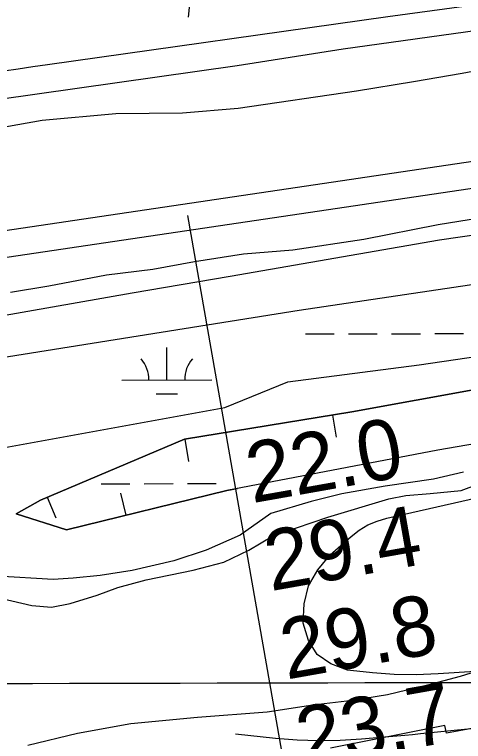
# Model space of a CAD drawing. Extents: x 3355677 to 3393573, y 612928 to 638357.
# Drawn here: x 3360761 to 3361261, y 624311 to 625120 of the extents above; entities that cross this region are included whole.
import ezdxf

# ---------------------------------------------------------------- set-up
doc = ezdxf.new("R2010")
doc.units = 0
for name, color, linetype in [('V-BORW-LINE', 7, 'Continuous'), ('V-GRID-MAJR', 7, 'Continuous'), ('V-LEVE-TOET', 7, 'Continuous'), ('V-RIVR-RANG', 7, 'Continuous'), ('V-ROAD-CNTR', 7, 'Continuous'), ('V-RRAP-RVMT', 7, 'Continuous'), ('V-SITE-VEGE', 7, 'Continuous'), ('V-SURV-LINE', 7, 'Continuous'), ('V-TOPO-MAJR', 7, 'Continuous'), ('V-TOPO-MINR', 7, 'Continuous'), ('V-TOPO-SHOR', 7, 'Continuous'), ('V-WETL-SWMP', 7, 'Continuous')]:
    doc.layers.add(name, color=color, linetype=linetype)

msp = doc.modelspace()

# ---------------------------------------------------------------- linework, layer by layer
at = {"layer": 'V-BORW-LINE'}
for p, q in [((3361115.46, 624674.1), (3361119.48, 624649.42)), ((3360951.03, 624647.27), (3360955.06, 624622.6)), ((3360885.63, 624562.82), (3360879.67, 624587.09)), ((3360797.48, 624582.67), (3360807.19, 624559.63))]:
    msp.add_line(p, q, dxfattribs=at)
for points in [[(3362011.91, 624832.9), (3361954.36, 624777.65), (3361862.31, 624737.28), (3361602.85, 624718.61), (3361381.44, 624660.66), (3361232.6, 624634.94), (3360997.73, 624590.32), (3360818.94, 624546.45), (3360762.94, 624564.29), (3360790.01, 624579.52), (3360950.59, 624647.2), (3361136.82, 624677.58), (3361352.14, 624716.79), (3361470.94, 624750.07), (3361713.51, 624822.88), (3361918.27, 624821.03), (3362011.91, 624832.9)], [(3361674.74, 624811.24), (3361470.94, 624750.07), (3361352.14, 624716.79), (3361136.82, 624677.58), (3360950.59, 624647.2), (3360790.01, 624579.52), (3360762.94, 624564.29), (3360818.94, 624546.45), (3360997.73, 624590.32), (3361009.57, 624592.57)]]:
    msp.add_lwpolyline(points, dxfattribs=at)
at = {"layer": 'V-GRID-MAJR'}
msp.add_spline([(3359794.34, 624373.31), (3365058.4, 624385.18), (3370322.45, 624397.81), (3375586.5, 624411.21), (3380850.56, 624425.37), (3386114.61, 624440.3), (3391378.65, 624456), (3391378.66, 624456)], degree=3, dxfattribs=at)
at = {"layer": 'V-LEVE-TOET'}
for points in [[(3361765.57, 625131.16), (3361614.93, 625106.32), (3361554.94, 625099.17), (3361498.45, 625090.64), (3361449.62, 625084.92), (3361392.42, 625077.08), (3361321.29, 625065.72), (3361259.91, 625054.38), (3361205.52, 625045.16), (3361142.05, 625034.51), (3361010.23, 625015.3), (3360948.14, 625010.24), (3360874.18, 625009.33), (3360791.87, 625002.13), (3360689.35, 624983.7)], [(3360756.81, 624811.02), (3360799.35, 624818.12), (3360863.51, 624830.16), (3360915.12, 624836.58), (3360961.85, 624845.09), (3361016.25, 624853.62), (3361071.36, 624857.96), (3361150.17, 624870.04), (3361233.16, 624886.32), (3361300.11, 624896.98), (3361597.25, 624936.89), (3361680.25, 624948.29)]]:
    msp.add_lwpolyline(points, dxfattribs=at)
at = {"layer": 'V-RIVR-RANG'}
msp.add_line((3360953.77, 624896.24), (3361186.66, 623570.54), dxfattribs=at)
at = {"layer": 'V-ROAD-CNTR'}
msp.add_lwpolyline([(3363136.46, 625378.65), (3362716.8, 625329.06), (3362333.39, 625277.42), (3361791.49, 625201.02), (3361177.05, 625117.33), (3360797.83, 625064.05)], dxfattribs=at)
msp.add_arc((3361411.96, 620740.29), 4367.15, 98.08392, 104.97426, dxfattribs=at)
at = {"layer": 'V-RRAP-RVMT'}
for p, q in [((3361369.59, 624343.33), (3361242.4, 624320.19)), ((3361240.65, 624328.72), (3361113.33, 624303.3)), ((3361242.4, 624320.19), (3361240.65, 624328.72))]:
    msp.add_line(p, q, dxfattribs=at)
at = {"layer": 'V-SITE-VEGE'}
for p, q in [((3361258.58, 624590.28), (3361290.72, 624602.26)), ((3361178.18, 624580.96), (3361197.05, 624584.51)), ((3361197.05, 624584.51), (3361224.32, 624586.68)), ((3361224.32, 624586.68), (3361258.58, 624590.28)), ((3361110.39, 624560.48), (3361178.18, 624580.96)), ((3361075.46, 624548.5), (3361110.39, 624560.48)), ((3361049.6, 624540.03), (3361075.46, 624548.5)), ((3361022.37, 624523.87), (3361049.6, 624540.03)), ((3360994.43, 624510.5), (3361022.37, 624523.87)), ((3360960.19, 624501.32), (3360994.43, 624510.5)), ((3360907.77, 624490.68), (3360960.19, 624501.32)), ((3360876.32, 624482.19), (3360907.77, 624490.68)), ((3360853.26, 624473.74), (3360876.32, 624482.19)), ((3360746.96, 624469.94), (3360780.56, 624462.34)), ((3360823.21, 624464.56), (3360853.26, 624473.74)), ((3360780.56, 624462.34), (3360802.24, 624460.31)), ((3360802.24, 624460.31), (3360823.21, 624464.56)), ((3361257.77, 624383.26), (3361221.42, 624373.36)), ((3361269.64, 624386.79), (3361257.77, 624383.26)), ((3361221.42, 624373.36), (3361176.69, 624362.74)), ((3361137.54, 624356.34), (3361093.5, 624351.32)), ((3361176.69, 624362.74), (3361137.54, 624356.34)), ((3361093.5, 624351.32), (3361042.46, 624343.48)), ((3361042.46, 624343.48), (3360964.85, 624337.67)), ((3360964.85, 624337.67), (3360890.73, 624330.47)), ((3360890.73, 624330.47), (3360831.31, 624319.81)), ((3360831.31, 624319.81), (3360776.1, 624306.36))]:
    msp.add_line(p, q, dxfattribs=at)
msp.add_lwpolyline([(3361892.13, 624911.44), (3361078.28, 624790.64), (3360719.04, 624733.41), (3360506.04, 624707.98), (3360054.61, 624590.35), (3360041.9, 624571.28), (3360076.87, 624577.64), (3360149.99, 624596.71), (3360194.49, 624596.71), (3360264.43, 624618.97), (3360312.12, 624606.25), (3360445.64, 624618.97), (3360566.45, 624634.86), (3360645.92, 624638.04), (3360696.79, 624628.5), (3360995.63, 624682.55), (3361065.57, 624711.16), (3361211.8, 624730.23), (3361386.65, 624755.67), (3361583.76, 624812.89), (3361717.28, 624844.68)], dxfattribs=at)
at = {"layer": 'V-SURV-LINE'}
for points in [[(3360482.16, 624839.79), (3363138.15, 625233.46)], [(3363142.53, 625203.78), (3360486.54, 624810.11)]]:
    msp.add_lwpolyline(points, dxfattribs=at)
at = {"layer": 'V-TOPO-MAJR'}
msp.add_lwpolyline([(3361315.7, 624391.4), (3361233.24, 624385.96), (3361208.73, 624385.12), (3361184.26, 624385.31), (3361159.85, 624387.03), (3361135.48, 624389.79), (3361132.07, 624390.28), (3361113.4, 624397.31), (3361098.35, 624407.77), (3361088.73, 624423.38), (3361082.74, 624442.41), (3361083.95, 624463.91), (3361088.77, 624483.97), (3361099.01, 624501.9), (3361112.85, 624518.39), (3361136.09, 624539.07), (3361145.12, 624545.94), (3361154.66, 624551.8), (3361164.99, 624556.14), (3361175.83, 624559.48), (3361287.2, 624584.55)], dxfattribs=at)
at = {"layer": 'V-TOPO-MINR'}
msp.add_lwpolyline([(3363483.42, 624667.62), (3362725.46, 624585.06), (3362702.33, 624581.91), (3362679.27, 624578.31), (3362656.34, 624574), (3362633.48, 624569.23), (3361918.08, 624398.68), (3361890.66, 624393), (3361863.04, 624388.37), (3361835.29, 624384.44), (3361737.88, 624372.51), (3361661.29, 624363.48), (3361213.35, 624319.19), (3361204.6, 624318.38), (3361195.85, 624317.58), (3361187.1, 624316.8), (3361178.35, 624316.03), (3361147.86, 624313.36), (3361123.87, 624311.96), (3361099.89, 624311.47), (3361075.92, 624312.36), (3361051.95, 624314.16), (3361007.23, 624318.82)], dxfattribs=at)
at = {"layer": 'V-TOPO-SHOR'}
msp.add_line((3361030.45, 625886.54), (3360954.71, 625117.11), dxfattribs=at)
msp.add_lwpolyline([(3359793.44, 624782.89), (3359930.82, 624828.84), (3360089.45, 624876.15), (3360238.31, 624917.13), (3360339.65, 624941.9), (3360472.45, 624970.95), (3360741.56, 625025.56), (3361009.33, 625063.38), (3361127.47, 625081.9), (3361602.87, 625148.28)], dxfattribs=at)
at = {"layer": 'V-WETL-SWMP'}
for p, q in [((3361234.71, 624869.27), (3361436.76, 624897.81)), ((3361001.23, 624828.75), (3361234.71, 624869.27)), ((3360892.18, 624810.25), (3361001.23, 624828.75)), ((3360714.62, 624778.98), (3360892.18, 624810.25)), ((3361085.31, 624764.38), (3361117.31, 624764.46)), ((3361133.31, 624764.51), (3361165.31, 624764.59)), ((3361181.31, 624764.63), (3361213.31, 624764.71)), ((3361229.31, 624764.76), (3361261.31, 624764.84)), ((3360930.86, 624713.23), (3360930.76, 624749.23)), ((3360880.86, 624713.1), (3360980.86, 624713.36)), ((3360918.9, 624697.77), (3360942.9, 624697.83)), ((3361261.32, 624610.57), (3361227.77, 624602.78)), ((3361227.77, 624602.78), (3361173.94, 624594.94)), ((3360857.75, 624597.61), (3360889.75, 624597.69)), ((3360905.75, 624597.73), (3360937.75, 624597.82)), ((3360953.75, 624597.86), (3360985.75, 624597.94)), ((3361173.94, 624594.94), (3361125.71, 624586.41)), ((3361125.71, 624586.41), (3361091.46, 624577.92)), ((3361091.46, 624577.92), (3361046.74, 624564.5)), ((3361046.74, 624564.5), (3361012.53, 624540.63)), ((3361012.53, 624540.63), (3360974.81, 624523.74)), ((3360974.81, 624523.74), (3360938.48, 624511.74)), ((3360938.48, 624511.74), (3360892.35, 624501.12)), ((3360804.25, 624491.08), (3360735, 624495.08)), ((3360856.7, 624495.43), (3360826.63, 624492.55)), ((3360892.35, 624501.12), (3360856.7, 624495.43)), ((3360826.63, 624492.55), (3360804.25, 624491.08))]:
    msp.add_line(p, q, dxfattribs=at)
for centre, start, end in [((3360875.61, 624713.56), 359.37818, 40.92184), ((3360986.1, 624713.85), 139.37818, 180.92184)]:
    msp.add_arc(centre, 35.25, start, end, dxfattribs=at)

# ---------------------------------------------------------------- texts
at = {"layer": 'V-RIVR-RANG'}
for s, p in [('22.0', (3361025.83, 624575.95)), ('29.4', (3361046.36, 624478.03)), ('29.8', (3361064.03, 624379.6)), ('23.7', (3361081.7, 624281.17))]:
    msp.add_text(s, height=67, rotation=10.03833, dxfattribs=at).set_placement(p)

doc.saveas('drawing.dxf')
